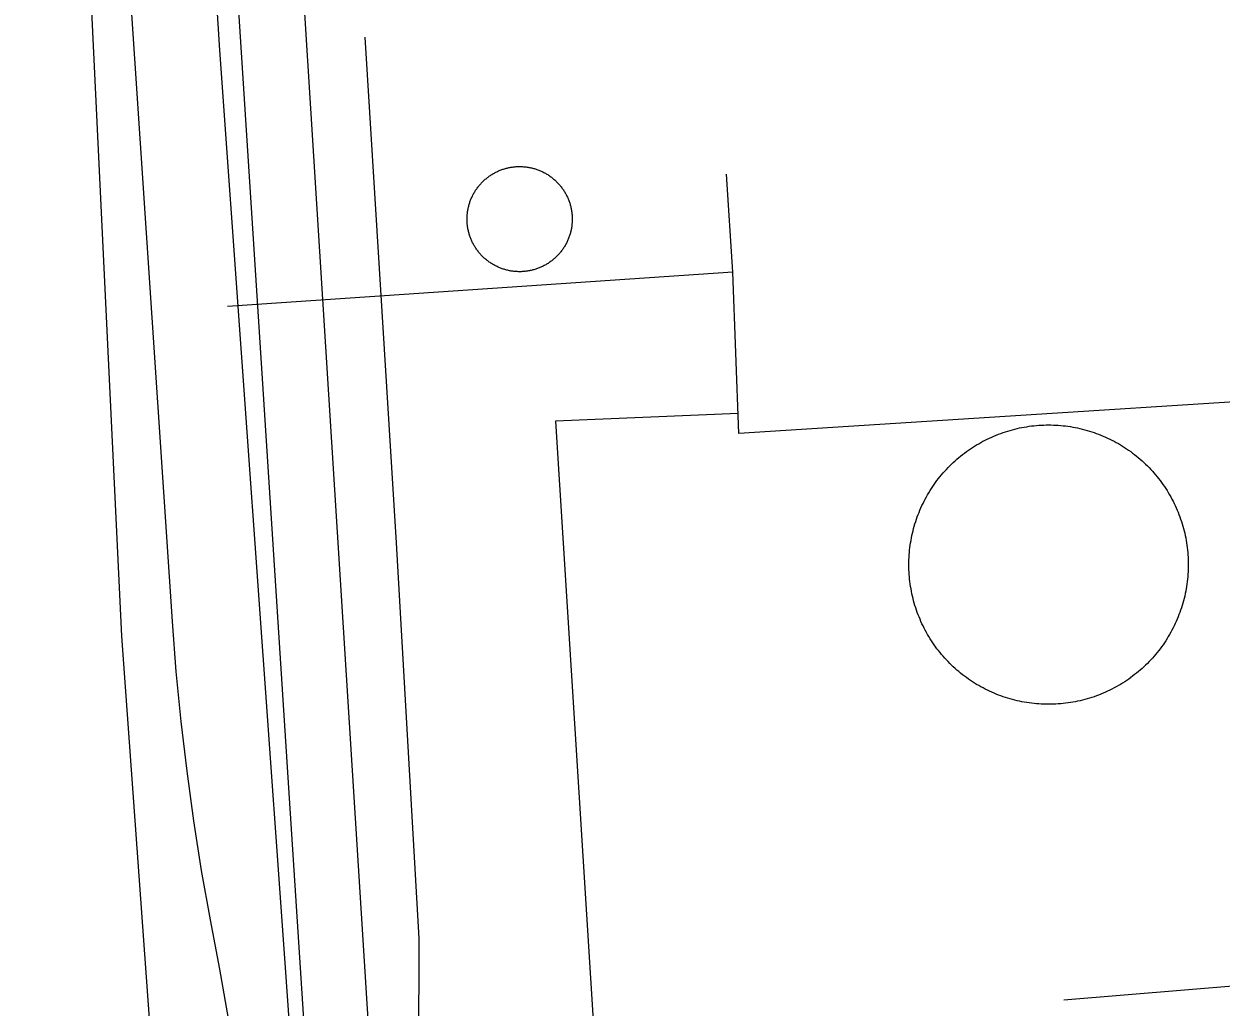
# Model space of a CAD drawing. Extents: x 3598634 to 3636690, y 517270 to 542944.
# Drawn here: x 3616497.2 to 3616783.1, y 533016.3 to 533251.2 of the extents above; entities that cross this region are included whole.
import ezdxf

# ---------------------------------------------------------------- set-up
doc = ezdxf.new("R2010")
doc.units = 0
for name, color, linetype in [('V-DOMW-TANK', 7, 'Continuous'), ('V-RAIL-TRAK', 7, 'Continuous'), ('V-ROAD-CNTR', 7, 'Continuous'), ('V-SITE-OTLN', 7, 'Continuous'), ('V-UTIL-LINE', 7, 'Continuous')]:
    doc.layers.add(name, color=color, linetype=linetype)

msp = doc.modelspace()

# ---------------------------------------------------------------- linework, layer by layer
at = {"layer": 'V-DOMW-TANK'}
for points in [[(3616609.74, 533215.66), (3616609.94, 533215.76), (3616610.13, 533215.85), (3616610.33, 533215.95), (3616610.53, 533216.04), (3616610.73, 533216.12), (3616610.94, 533216.21), (3616611.14, 533216.28), (3616611.35, 533216.36), (3616611.55, 533216.44), (3616611.76, 533216.5), (3616611.97, 533216.57), (3616612.18, 533216.63), (3616612.39, 533216.69), (3616612.6, 533216.74), (3616612.82, 533216.79), (3616613.03, 533216.84), (3616613.25, 533216.88), (3616613.46, 533216.92), (3616613.68, 533216.95), (3616613.9, 533216.98), (3616614.12, 533217.01), (3616614.33, 533217.04), (3616614.55, 533217.06), (3616614.77, 533217.07), (3616614.99, 533217.08), (3616615.21, 533217.09), (3616615.43, 533217.1), (3616615.65, 533217.1), (3616615.86, 533217.1), (3616616.08, 533217.09), (3616616.3, 533217.08), (3616616.52, 533217.06), (3616616.74, 533217.05), (3616616.96, 533217.03), (3616617.18, 533217), (3616617.39, 533216.97), (3616617.61, 533216.94), (3616617.82, 533216.9), (3616618.04, 533216.86), (3616618.26, 533216.81), (3616618.47, 533216.77), (3616618.68, 533216.71), (3616618.9, 533216.66), (3616619.11, 533216.6), (3616619.31, 533216.53), (3616619.52, 533216.47), (3616619.73, 533216.4), (3616619.94, 533216.32), (3616620.14, 533216.24), (3616620.35, 533216.16), (3616620.55, 533216.08), (3616620.75, 533215.99), (3616620.95, 533215.9), (3616621.15, 533215.8), (3616621.34, 533215.7), (3616621.54, 533215.6), (3616621.73, 533215.5), (3616621.92, 533215.39), (3616622.11, 533215.28), (3616622.29, 533215.16), (3616622.48, 533215.04), (3616622.66, 533214.92), (3616622.84, 533214.79), (3616623.02, 533214.67), (3616623.19, 533214.54), (3616623.37, 533214.4), (3616623.54, 533214.26), (3616623.71, 533214.12), (3616623.87, 533213.98), (3616624.04, 533213.83), (3616624.2, 533213.69), (3616624.35, 533213.53), (3616624.51, 533213.38), (3616624.66, 533213.22), (3616624.81, 533213.06), (3616624.96, 533212.9), (3616625.1, 533212.73), (3616625.25, 533212.57), (3616625.39, 533212.4), (3616625.52, 533212.23), (3616625.65, 533212.05), (3616625.78, 533211.87), (3616625.91, 533211.7), (3616626.03, 533211.52), (3616626.15, 533211.33), (3616626.27, 533211.15), (3616626.38, 533210.96), (3616626.49, 533210.77), (3616626.6, 533210.58), (3616626.7, 533210.39), (3616626.8, 533210.19), (3616626.9, 533209.99), (3616627, 533209.8), (3616627.08, 533209.59), (3616627.17, 533209.39), (3616627.25, 533209.19), (3616627.33, 533208.99), (3616627.41, 533208.78), (3616627.48, 533208.57), (3616627.55, 533208.37)], [(3616605.66, 533196.85), (3616605.52, 533197.03), (3616605.39, 533197.2), (3616605.27, 533197.38), (3616605.14, 533197.56), (3616605.02, 533197.75), (3616604.91, 533197.93), (3616604.79, 533198.12), (3616604.68, 533198.31), (3616604.58, 533198.5), (3616604.47, 533198.69), (3616604.37, 533198.89), (3616604.27, 533199.08), (3616604.18, 533199.28), (3616604.09, 533199.48), (3616604, 533199.69), (3616603.92, 533199.89), (3616603.84, 533200.09), (3616603.77, 533200.3), (3616603.69, 533200.5), (3616603.62, 533200.71), (3616603.56, 533200.92), (3616603.5, 533201.13), (3616603.44, 533201.34), (3616603.39, 533201.56), (3616603.34, 533201.77), (3616603.29, 533201.98), (3616603.25, 533202.2), (3616603.21, 533202.42), (3616603.17, 533202.63), (3616603.14, 533202.85), (3616603.12, 533203.07), (3616603.09, 533203.29), (3616603.07, 533203.5), (3616603.06, 533203.72), (3616603.04, 533203.94), (3616603.03, 533204.16), (3616603.03, 533204.38), (3616603.03, 533204.59), (3616603.03, 533204.82), (3616603.04, 533205.03), (3616603.05, 533205.25), (3616603.07, 533205.47), (3616603.08, 533205.69), (3616603.1, 533205.91), (3616603.13, 533206.13), (3616603.16, 533206.34), (3616603.19, 533206.56), (3616603.23, 533206.78), (3616603.27, 533206.99), (3616603.32, 533207.21), (3616603.36, 533207.42), (3616603.42, 533207.63), (3616603.47, 533207.84), (3616603.53, 533208.06), (3616603.59, 533208.27), (3616603.66, 533208.47), (3616603.73, 533208.68), (3616603.81, 533208.89), (3616603.88, 533209.09), (3616603.96, 533209.3), (3616604.05, 533209.5), (3616604.14, 533209.7), (3616604.23, 533209.9), (3616604.33, 533210.1), (3616604.42, 533210.29), (3616604.52, 533210.49), (3616604.63, 533210.68), (3616604.74, 533210.87), (3616604.85, 533211.06), (3616604.97, 533211.24), (3616605.08, 533211.43), (3616605.21, 533211.61), (3616605.33, 533211.79), (3616605.46, 533211.97), (3616605.59, 533212.14), (3616605.73, 533212.32), (3616605.86, 533212.49), (3616606, 533212.66), (3616606.15, 533212.82), (3616606.29, 533212.99), (3616606.44, 533213.15), (3616606.59, 533213.31), (3616606.75, 533213.46), (3616606.9, 533213.61), (3616607.06, 533213.77), (3616607.23, 533213.91), (3616607.39, 533214.06), (3616607.56, 533214.2), (3616607.73, 533214.34), (3616607.9, 533214.47), (3616608.08, 533214.6), (3616608.25, 533214.73), (3616608.43, 533214.86), (3616608.61, 533214.98), (3616608.8, 533215.1), (3616608.98, 533215.22), (3616609.17, 533215.33), (3616609.35, 533215.44), (3616609.55, 533215.55), (3616609.74, 533215.66)], [(3616627.55, 533208.37), (3616627.62, 533208.16), (3616627.68, 533207.95), (3616627.73, 533207.73), (3616627.79, 533207.52), (3616627.84, 533207.31), (3616627.89, 533207.09), (3616627.93, 533206.88), (3616627.97, 533206.66), (3616628, 533206.45), (3616628.03, 533206.23), (3616628.06, 533206.01), (3616628.08, 533205.8), (3616628.1, 533205.58), (3616628.12, 533205.36), (3616628.13, 533205.14), (3616628.14, 533204.92), (3616628.15, 533204.7), (3616628.15, 533204.48), (3616628.15, 533204.26), (3616628.14, 533204.04), (3616628.13, 533203.83), (3616628.12, 533203.61), (3616628.09, 533203.39), (3616628.07, 533203.17), (3616628.05, 533202.95), (3616628.02, 533202.73), (3616627.98, 533202.52), (3616627.95, 533202.3), (3616627.91, 533202.09), (3616627.86, 533201.87), (3616627.81, 533201.66), (3616627.76, 533201.45), (3616627.71, 533201.23), (3616627.65, 533201.02), (3616627.58, 533200.81), (3616627.52, 533200.6), (3616627.45, 533200.4), (3616627.37, 533200.19), (3616627.29, 533199.99), (3616627.21, 533199.78), (3616627.13, 533199.58), (3616627.04, 533199.38), (3616626.95, 533199.18), (3616626.85, 533198.98), (3616626.75, 533198.79), (3616626.65, 533198.59), (3616626.55, 533198.4), (3616626.44, 533198.21), (3616626.32, 533198.02), (3616626.21, 533197.83), (3616626.09, 533197.65), (3616625.97, 533197.47), (3616625.84, 533197.29), (3616625.71, 533197.11), (3616625.58, 533196.93), (3616625.45, 533196.76), (3616625.31, 533196.59), (3616625.17, 533196.42), (3616625.03, 533196.26), (3616624.88, 533196.09)], [(3616624.88, 533196.09), (3616624.73, 533195.93), (3616624.58, 533195.77), (3616624.43, 533195.62), (3616624.27, 533195.46), (3616624.11, 533195.31), (3616623.95, 533195.17), (3616623.79, 533195.02), (3616623.62, 533194.88), (3616623.45, 533194.74), (3616623.27, 533194.61), (3616623.1, 533194.47), (3616622.92, 533194.34), (3616622.75, 533194.22), (3616622.56, 533194.1), (3616622.38, 533193.97), (3616622.19, 533193.86), (3616622.01, 533193.74), (3616621.82, 533193.63), (3616621.63, 533193.53), (3616621.43, 533193.42), (3616621.24, 533193.32), (3616621.04, 533193.22), (3616620.84, 533193.13), (3616620.64, 533193.04), (3616620.44, 533192.95), (3616620.24, 533192.87), (3616620.04, 533192.79), (3616619.83, 533192.72), (3616619.62, 533192.65), (3616619.42, 533192.58), (3616619.21, 533192.51), (3616619, 533192.45), (3616618.78, 533192.39), (3616618.57, 533192.34), (3616618.36, 533192.29), (3616618.14, 533192.24), (3616617.93, 533192.2), (3616617.71, 533192.16), (3616617.5, 533192.12), (3616617.28, 533192.09), (3616617.06, 533192.07), (3616616.85, 533192.04), (3616616.62, 533192.02), (3616616.41, 533192.01), (3616616.19, 533191.99), (3616615.97, 533191.98), (3616615.75, 533191.98), (3616615.53, 533191.98), (3616615.31, 533191.98), (3616615.09, 533191.99), (3616614.87, 533192), (3616614.66, 533192.02), (3616614.44, 533192.03), (3616614.22, 533192.05), (3616614, 533192.08), (3616613.78, 533192.11), (3616613.57, 533192.14), (3616613.35, 533192.18), (3616613.14, 533192.22), (3616612.92, 533192.27), (3616612.71, 533192.31), (3616612.5, 533192.37), (3616612.28, 533192.42), (3616612.07, 533192.48), (3616611.86, 533192.55), (3616611.65, 533192.61), (3616611.44, 533192.68), (3616611.24, 533192.76), (3616611.03, 533192.83), (3616610.83, 533192.92), (3616610.63, 533193), (3616610.43, 533193.09), (3616610.23, 533193.18), (3616610.03, 533193.28), (3616609.83, 533193.38), (3616609.64, 533193.48), (3616609.45, 533193.58), (3616609.26, 533193.69), (3616609.07, 533193.8), (3616608.88, 533193.92), (3616608.7, 533194.04), (3616608.52, 533194.16), (3616608.34, 533194.28), (3616608.16, 533194.41), (3616607.98, 533194.54), (3616607.81, 533194.68), (3616607.64, 533194.81), (3616607.47, 533194.95), (3616607.31, 533195.1), (3616607.14, 533195.24), (3616606.98, 533195.39), (3616606.82, 533195.54), (3616606.67, 533195.7), (3616606.51, 533195.85), (3616606.36, 533196.02), (3616606.22, 533196.18), (3616606.07, 533196.34), (3616605.93, 533196.51), (3616605.79, 533196.68), (3616605.66, 533196.85)], [(3616708.81, 533117.93), (3616708.75, 533118.51), (3616708.69, 533119.09), (3616708.64, 533119.67), (3616708.61, 533120.25), (3616708.58, 533120.83), (3616708.57, 533121.41), (3616708.56, 533121.99), (3616708.57, 533122.57), (3616708.58, 533123.16), (3616708.61, 533123.74), (3616708.64, 533124.32), (3616708.69, 533124.9), (3616708.75, 533125.48), (3616708.81, 533126.06), (3616708.89, 533126.64), (3616708.97, 533127.21), (3616709.07, 533127.79), (3616709.17, 533128.36), (3616709.29, 533128.93), (3616709.41, 533129.5), (3616709.55, 533130.07), (3616709.7, 533130.63), (3616709.85, 533131.19), (3616710.02, 533131.75), (3616710.19, 533132.31), (3616710.38, 533132.86), (3616710.57, 533133.41), (3616710.77, 533133.95), (3616710.99, 533134.49), (3616711.21, 533135.03), (3616711.44, 533135.57), (3616711.69, 533136.09), (3616711.94, 533136.62), (3616712.2, 533137.14), (3616712.46, 533137.66), (3616712.74, 533138.17), (3616713.03, 533138.68), (3616713.32, 533139.18), (3616713.63, 533139.67), (3616713.94, 533140.17), (3616714.26, 533140.65), (3616714.59, 533141.13), (3616714.93, 533141.61), (3616715.28, 533142.07), (3616715.63, 533142.54), (3616715.99, 533142.99), (3616716.36, 533143.44), (3616716.74, 533143.89), (3616717.13, 533144.32), (3616717.52, 533144.75), (3616717.92, 533145.17), (3616718.33, 533145.59), (3616718.75, 533146), (3616719.17, 533146.4), (3616719.6, 533146.79), (3616720.03, 533147.18), (3616720.48, 533147.56), (3616720.92, 533147.93), (3616721.38, 533148.29), (3616721.84, 533148.64), (3616722.31, 533148.99), (3616722.79, 533149.33), (3616723.27, 533149.66), (3616723.75, 533149.98), (3616724.24, 533150.29), (3616724.74, 533150.6), (3616725.24, 533150.89), (3616725.75, 533151.18), (3616726.26, 533151.46), (3616726.77, 533151.73), (3616727.29, 533151.99), (3616727.82, 533152.24), (3616728.35, 533152.48), (3616728.89, 533152.71), (3616729.42, 533152.94), (3616729.96, 533153.15), (3616730.51, 533153.35), (3616731.06, 533153.55), (3616731.61, 533153.73), (3616732.17, 533153.91), (3616732.72, 533154.07), (3616733.29, 533154.23), (3616733.85, 533154.37), (3616734.42, 533154.51), (3616734.99, 533154.64), (3616735.56, 533154.75), (3616736.13, 533154.86), (3616736.7, 533154.95), (3616737.28, 533155.04), (3616737.85, 533155.12), (3616738.43, 533155.18), (3616739.01, 533155.24), (3616739.59, 533155.28), (3616740.18, 533155.32), (3616740.76, 533155.34), (3616741.34, 533155.36), (3616741.92, 533155.37), (3616742.5, 533155.36), (3616743.09, 533155.34), (3616743.67, 533155.32)], [(3616743.67, 533155.32), (3616744.25, 533155.29), (3616744.83, 533155.24), (3616745.41, 533155.18), (3616745.99, 533155.12), (3616746.56, 533155.04), (3616747.14, 533154.96), (3616747.72, 533154.86), (3616748.29, 533154.75), (3616748.86, 533154.64), (3616749.43, 533154.51), (3616749.99, 533154.38), (3616750.56, 533154.23), (3616751.12, 533154.08), (3616751.68, 533153.91), (3616752.23, 533153.74), (3616752.79, 533153.55), (3616753.33, 533153.36), (3616753.88, 533153.15), (3616754.42, 533152.94), (3616754.96, 533152.72), (3616755.49, 533152.48), (3616756.02, 533152.24), (3616756.55, 533151.99), (3616757.07, 533151.73), (3616757.59, 533151.46), (3616758.1, 533151.19), (3616758.61, 533150.9), (3616759.11, 533150.6), (3616759.6, 533150.3), (3616760.1, 533149.99), (3616760.58, 533149.66), (3616761.06, 533149.33), (3616761.54, 533149), (3616762, 533148.65), (3616762.47, 533148.3), (3616762.92, 533147.93), (3616763.37, 533147.56), (3616763.81, 533147.19), (3616764.25, 533146.8), (3616764.68, 533146.41), (3616765.1, 533146.01), (3616765.52, 533145.6), (3616765.93, 533145.18), (3616766.33, 533144.76), (3616766.72, 533144.33), (3616767.11, 533143.9), (3616767.48, 533143.45), (3616767.86, 533143), (3616768.22, 533142.55), (3616768.57, 533142.08), (3616768.92, 533141.62), (3616769.26, 533141.14), (3616769.59, 533140.66), (3616769.91, 533140.18), (3616770.22, 533139.69), (3616770.53, 533139.19), (3616770.82, 533138.69), (3616771.11, 533138.18), (3616771.39, 533137.67), (3616771.66, 533137.15), (3616771.92, 533136.63), (3616772.17, 533136.11), (3616772.41, 533135.58), (3616772.64, 533135.04), (3616772.86, 533134.51), (3616773.08, 533133.96), (3616773.28, 533133.42), (3616773.48, 533132.87), (3616773.66, 533132.32), (3616773.84, 533131.76), (3616774, 533131.2), (3616774.16, 533130.64), (3616774.3, 533130.08), (3616774.44, 533129.51), (3616774.56, 533128.94), (3616774.68, 533128.38), (3616774.79, 533127.8), (3616774.88, 533127.22), (3616774.97, 533126.65), (3616775.05, 533126.07), (3616775.11, 533125.49), (3616775.17, 533124.92), (3616775.21, 533124.33), (3616775.25, 533123.75), (3616775.27, 533123.17), (3616775.29, 533122.59), (3616775.29, 533122.01), (3616775.29, 533121.42), (3616775.28, 533120.84), (3616775.25, 533120.26), (3616775.21, 533119.68), (3616775.17, 533119.1), (3616775.11, 533118.52), (3616775.05, 533117.94), (3616774.97, 533117.36), (3616774.89, 533116.79), (3616774.79, 533116.21), (3616774.68, 533115.64), (3616774.57, 533115.07), (3616774.44, 533114.5)], [(3616751.69, 533090.09), (3616751.13, 533089.93), (3616750.57, 533089.77), (3616750.01, 533089.62), (3616749.44, 533089.49), (3616748.87, 533089.36), (3616748.3, 533089.25), (3616747.73, 533089.14), (3616747.16, 533089.04), (3616746.58, 533088.96), (3616746, 533088.88), (3616745.42, 533088.82), (3616744.84, 533088.76), (3616744.26, 533088.71), (3616743.68, 533088.68), (3616743.1, 533088.65), (3616742.52, 533088.64), (3616741.93, 533088.63), (3616741.35, 533088.64), (3616740.77, 533088.65), (3616740.19, 533088.68), (3616739.61, 533088.71), (3616739.03, 533088.76), (3616738.45, 533088.81), (3616737.87, 533088.88), (3616737.29, 533088.96), (3616736.71, 533089.04), (3616736.14, 533089.14), (3616735.57, 533089.24), (3616735, 533089.36), (3616734.43, 533089.49), (3616733.86, 533089.62), (3616733.3, 533089.77), (3616732.74, 533089.92), (3616732.18, 533090.09), (3616731.62, 533090.26), (3616731.07, 533090.45), (3616730.52, 533090.64), (3616729.98, 533090.85), (3616729.44, 533091.06), (3616728.9, 533091.28), (3616728.36, 533091.52), (3616727.83, 533091.76), (3616727.31, 533092.01), (3616726.79, 533092.27), (3616726.27, 533092.54), (3616725.76, 533092.81), (3616725.25, 533093.1), (3616724.75, 533093.4), (3616724.25, 533093.7), (3616723.76, 533094.01), (3616723.27, 533094.33), (3616722.8, 533094.66), (3616722.32, 533095), (3616721.85, 533095.35), (3616721.39, 533095.7), (3616720.93, 533096.06), (3616720.49, 533096.44), (3616720.04, 533096.81), (3616719.6, 533097.2), (3616719.18, 533097.59), (3616718.75, 533097.99), (3616718.34, 533098.4), (3616717.93, 533098.82), (3616717.53, 533099.24), (3616717.14, 533099.67), (3616716.75, 533100.1), (3616716.37, 533100.55), (3616716, 533101), (3616715.64, 533101.45), (3616715.28, 533101.91), (3616714.94, 533102.38), (3616714.6, 533102.85), (3616714.27, 533103.34), (3616713.95, 533103.82), (3616713.64, 533104.31), (3616713.33, 533104.81), (3616713.04, 533105.31), (3616712.75, 533105.82), (3616712.47, 533106.33), (3616712.2, 533106.85), (3616711.94, 533107.37), (3616711.69, 533107.89), (3616711.45, 533108.42), (3616711.22, 533108.96), (3616710.99, 533109.49), (3616710.78, 533110.04), (3616710.58, 533110.58), (3616710.38, 533111.13), (3616710.2, 533111.68), (3616710.02, 533112.24), (3616709.86, 533112.8), (3616709.7, 533113.36), (3616709.55, 533113.92), (3616709.42, 533114.49), (3616709.29, 533115.06), (3616709.18, 533115.63), (3616709.07, 533116.2), (3616708.97, 533116.78), (3616708.89, 533117.35), (3616708.81, 533117.93)], [(3616774.44, 533114.5), (3616774.31, 533113.93), (3616774.16, 533113.37), (3616774, 533112.81), (3616773.84, 533112.25), (3616773.66, 533111.69), (3616773.48, 533111.14), (3616773.29, 533110.59), (3616773.08, 533110.05), (3616772.87, 533109.51), (3616772.64, 533108.97), (3616772.41, 533108.43), (3616772.17, 533107.9), (3616771.92, 533107.38), (3616771.66, 533106.86), (3616771.39, 533106.34), (3616771.11, 533105.83), (3616770.83, 533105.32), (3616770.53, 533104.82), (3616770.23, 533104.32), (3616769.92, 533103.83), (3616769.6, 533103.35), (3616769.27, 533102.86), (3616768.93, 533102.39), (3616768.58, 533101.92), (3616768.23, 533101.46), (3616767.86, 533101.01), (3616767.49, 533100.56), (3616767.12, 533100.11), (3616766.73, 533099.68), (3616766.34, 533099.25), (3616765.94, 533098.82), (3616765.52, 533098.41), (3616765.11, 533098), (3616764.69, 533097.6), (3616764.26, 533097.21), (3616763.82, 533096.82), (3616763.38, 533096.44), (3616762.93, 533096.07), (3616762.48, 533095.71), (3616762.01, 533095.35), (3616761.55, 533095.01), (3616761.07, 533094.67), (3616760.59, 533094.34), (3616760.11, 533094.02), (3616759.62, 533093.71), (3616759.12, 533093.4), (3616758.62, 533093.11), (3616758.11, 533092.82), (3616757.6, 533092.54), (3616757.08, 533092.27), (3616756.56, 533092.01), (3616756.04, 533091.76), (3616755.5, 533091.52), (3616754.97, 533091.29), (3616754.44, 533091.07), (3616753.89, 533090.85), (3616753.35, 533090.65), (3616752.8, 533090.45), (3616752.24, 533090.27), (3616751.69, 533090.09)]]:
    msp.add_lwpolyline(points, dxfattribs=at)
at = {"layer": 'V-RAIL-TRAK'}
for points in [[(3616536.15, 533655.95), (3616548.52, 533477.4), (3616557.68, 533329.16), (3616564.18, 533253.77), (3616579.15, 533015.88), (3616584.48, 532932.23), (3616586.98, 532908.85), (3616589.37, 532860.25), (3616599, 532710.22)], [(3616522.65, 533653.84), (3616531.83, 533502.8), (3616543.18, 533324.76), (3616548.38, 533255.48), (3616560.55, 533066.23), (3616574, 532858.58)], [(3616497.19, 533650.66), (3616507.73, 533482.55), (3616522.91, 533253.57), (3616532.56, 533108.38), (3616533.5, 533096.44), (3616534.68, 533084.52), (3616536.08, 533072.63), (3616537.7, 533060.76), (3616539.56, 533048.93), (3616541.64, 533037.13), (3616543.94, 533025.38), (3616566.77, 532895.04), (3616574, 532858.58), (3616576.35, 532846.37), (3616580.83, 532821.98), (3616585.11, 532797.55), (3616595.89, 532730.34), (3616597.81, 532718.53), (3616599, 532710.22), (3616599.5, 532706.68), (3616600.96, 532694.8), (3616602.19, 532682.89), (3616603.08, 532672.22)], [(3616578.59, 533248.03), (3616586.08, 533127.21), (3616591.49, 533032.66), (3616591.47, 533005.82), (3616586.98, 532908.85)]]:
    msp.add_lwpolyline(points, dxfattribs=at)
at = {"layer": 'V-ROAD-CNTR'}
for points in [[(3616743.87, 530487.29), (3616697.93, 531175.25), (3616679.46, 531463.95), (3616671.17, 531575.77), (3616658.17, 531797.06), (3616631.02, 532176.42), (3616613.56, 532434.09), (3616598.74, 532700.06), (3616570.8, 532867.03), (3616559.52, 533027.96), (3616543.96, 533244.92), (3616522.89, 533597.18), (3616516.51, 533662.32)], [(3617077.69, 533044.53), (3617029.97, 533041.5), (3616745.56, 533017.96)]]:
    msp.add_lwpolyline(points, dxfattribs=at)
at = {"layer": 'V-SITE-OTLN'}
msp.add_lwpolyline([(3616552.92, 532576.16), (3616545.48, 532684.43), (3616533.71, 532801.87), (3616517.39, 532884.49), (3616510.8, 532916.44), (3616533.77, 532922.12), (3616520.58, 533104.92), (3616508.69, 533352.24), (3616501.38, 533489.37), (3616507.14, 533490.81), (3616532.28, 533497.08), (3616547.13, 533500.79), (3616576.57, 533508.14), (3616582.99, 533512.62), (3616617.33, 533565.13), (3616652, 533597.69), (3616721.16, 533632.58)], dxfattribs=at)
at = {"layer": 'V-UTIL-LINE'}
msp.add_line((3616666.51, 533191.85), (3616664.98, 533215.29), dxfattribs=at)
for points in [[(3616857.53, 533165.44), (3616667.94, 533153.3), (3616666.51, 533191.85), (3616545.83, 533183.69)], [(3616667.76, 533158.14), (3616624.12, 533156.26), (3616639.95, 532905.32), (3616666.82, 532906.68), (3616667.85, 532873.64), (3616619.63, 532871.33), (3616638.12, 532631.94), (3616648.64, 532490.53), (3616728.6, 532495.31), (3616730.35, 532462.93), (3616700.71, 532461.03), (3616710.19, 532312.8), (3616718.02, 532199.02), (3616544.88, 532186.02)]]:
    msp.add_lwpolyline(points, dxfattribs=at)

doc.saveas('drawing.dxf')
